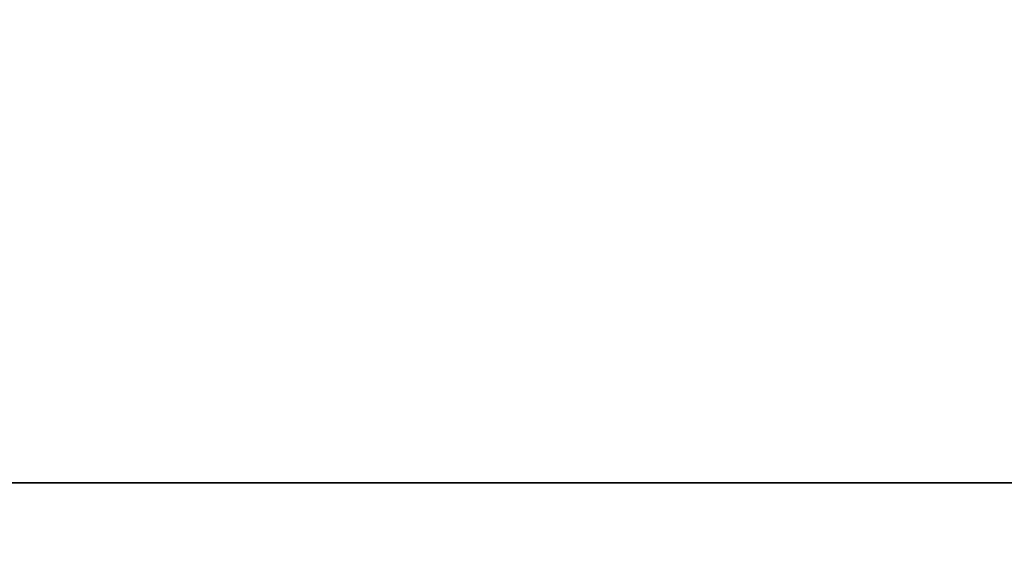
# Model space of a CAD drawing. Header units: millimetres. Extents: x -50 to 50, y -22 to 96.
# Tile 354 of 374: x 2.829 to 4.585, y 87.873 to 88.826. Entities that reach past the tile are written whole.
import ezdxf

# ---------------------------------------------------------------- set-up
doc = ezdxf.new("R2010")
doc.units = ezdxf.units.MM
doc.header["$LTSCALE"] = 65.185185
for name, color, linetype in [('1636', 7, 'CONTINUOUS'), ('1638', 7, 'CONTINUOUS'), ('3500', 7, 'CONTINUOUS'), ('3519', 7, 'CONTINUOUS'), ('3526', 7, 'CONTINUOUS'), ('3527', 7, 'CONTINUOUS')]:
    doc.layers.add(name, color=color, linetype=linetype)

msp = doc.modelspace()

# ---------------------------------------------------------------- linework, layer by layer
at = {"layer": '1636', "color": 7, "linetype": 'CONTINUOUS', "true_color": 0xe0f2ff}
for points in [[(13.0137, 86.6144, -31.0678), (0, 86.6144, -36.3), (12.7283, 88, -30.2276), (13.0137, 86.6144, -31.0678)], [(12.7283, 88, -30.2276), (0, 86.6144, -36.3), (0, 88, -35.5), (12.7283, 88, -30.2276)]]:
    msp.add_3dface(points, dxfattribs=at)
at = {"layer": '1638', "color": 7, "linetype": 'CONTINUOUS', "true_color": 0xe0f2ff}
for points in [[(12.7283, 88, 36.2276), (0, 88, 41.5), (13.0137, 86.6144, 37.0678), (12.7283, 88, 36.2276)], [(13.0137, 86.6144, 37.0678), (0, 88, 41.5), (0, 86.6144, 42.3), (13.0137, 86.6144, 37.0678)]]:
    msp.add_3dface(points, dxfattribs=at)
at = {"layer": '3500', "color": 7, "linetype": 'CONTINUOUS', "true_color": 0xe0f2ff}
for points in [[(0.5, 95.5, 42.2933), (0.5, 94.5, 42.2933), (13.0138, 88, 37.0676), (0.5, 95.5, 42.2933)], [(12.7515, 95.5, 37.3145), (0.5, 95.5, 42.2933), (13.0138, 88, 37.0676), (12.7515, 95.5, 37.3145)], [(0.5, 94.5, 42.2933), (0, 94.5, 42.3), (13.0138, 88, 37.0676), (0.5, 94.5, 42.2933)], [(13.0138, 88, 37.0676), (0, 94.5, 42.3), (0, 88, 42.3), (13.0138, 88, 37.0676)]]:
    msp.add_3dface(points, dxfattribs=at)
at = {"layer": '3519', "color": 7, "linetype": 'CONTINUOUS', "true_color": 0xe0f2ff}
for points in [[(0.5, 94.5, -36.2933), (13.2936, 95.5, -30.7936), (13.0138, 88, -31.0676), (0.5, 94.5, -36.2933)], [(0, 88, -36.3), (0.5, 94.5, -36.2933), (13.0138, 88, -31.0676), (0, 88, -36.3)]]:
    msp.add_3dface(points, dxfattribs=at)
at = {"layer": '3526', "color": 7, "linetype": 'CONTINUOUS', "true_color": 0xe0f2ff}
for points in [[(12.7283, 88, -30.2276), (0, 88, -35.5), (13.0138, 88, -31.0676), (12.7283, 88, -30.2276)], [(0, 88, -35.5), (0, 88, -36.3), (13.0138, 88, -31.0676), (0, 88, -35.5)]]:
    msp.add_3dface(points, dxfattribs=at)
at = {"layer": '3527', "color": 7, "linetype": 'CONTINUOUS', "true_color": 0xe0f2ff}
for points in [[(0, 88, 41.5), (12.7283, 88, 36.2276), (0, 88, 42.3), (0, 88, 41.5)], [(12.7283, 88, 36.2276), (13.0138, 88, 37.0676), (0, 88, 42.3), (12.7283, 88, 36.2276)]]:
    msp.add_3dface(points, dxfattribs=at)

doc.saveas('drawing.dxf')
